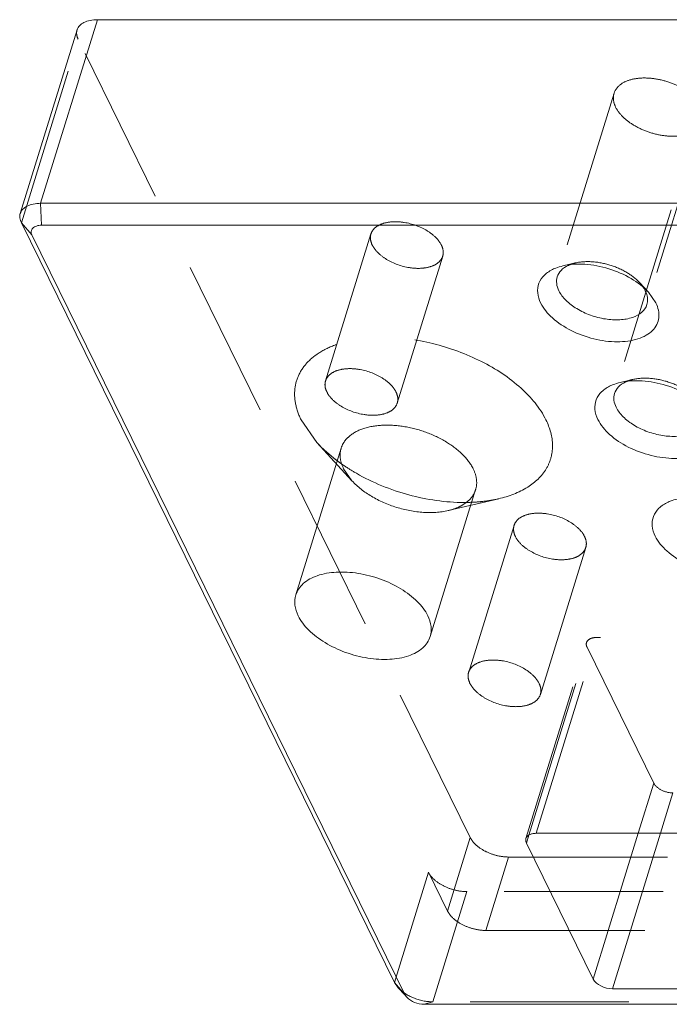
# Model space of a CAD drawing. Header units: millimetres. Extents: x 4497 to 11741, y 5958 to 12619.
# Tile 333 of 424: x 6475 to 6495, y 12335 to 12367. Entities that reach past the tile are written whole.
import ezdxf

# ---------------------------------------------------------------- set-up
doc = ezdxf.new("R2010")
doc.units = ezdxf.units.MM
doc.header["$LTSCALE"] = 0.8
doc.linetypes.add('HIDDEN', pattern=[9.525, 6.35, -3.175])
doc.layers.get('0').update_dxf_attribs({"linetype": 'CONTINUOUS', "lineweight": 0})
doc.layers.add('3', color=5, linetype='HIDDEN', lineweight=0)

msp = doc.modelspace()

# ---------------------------------------------------------------- linework, layer by layer
at = {"linetype": 'Continuous'}
for p, q in [((6475.179, 12360.883), (6476.994, 12366.758)), ((6476.994, 12366.758), (6628.048, 12366.758)), ((6474.528, 12360.557), (6476.344, 12366.432)), ((6475.179, 12360.883), (6475.21, 12360.181)), ((6475.179, 12360.883), (6626.233, 12360.883)), ((6486.49, 12335.957), (6474.563, 12360.262)), ((6474.563, 12360.262), (6474.902, 12359.87)), ((6475.21, 12360.181), (6626.264, 12360.181)), ((6486.829, 12335.565), (6474.902, 12359.87)), ((6494.612, 12358.037), (6494.851, 12357.695)), ((6490.713, 12340.414), (6490.79, 12340.662)), ((6498.758, 12340.725), (6491.021, 12340.725)), ((6492.848, 12336.062), (6494.289, 12340.725)), ((6493.461, 12335.752), (6494.998, 12340.725)), ((6490.713, 12340.414), (6492.848, 12336.062)), ((6486.609, 12335.786), (6486.49, 12335.957)), ((6486.49, 12335.957), (6486.829, 12335.565)), ((6486.819, 12335.556), (6486.609, 12335.786)), ((6493.461, 12335.752), (6501.198, 12335.752)), ((6486.89, 12335.479), (6486.829, 12335.565)), ((6638.496, 12335.254), (6487.442, 12335.254))]:
    msp.add_line(p, q, dxfattribs=at)
for centre, radius, start, end in [((6492.465, 12358.019), 0.971, 114.3836, 115.7173), ((6493.788, 12357.73), 0.806, 20.7768, 26.1876), ((6494.295, 12354.289), 0.971, 114.3836, 115.7173)]:
    msp.add_arc(centre, radius, start, end, dxfattribs=at)
for points, knots in [([(6476.344, 12366.432), (6476.359, 12366.482), (6476.419, 12366.58), (6476.57, 12366.684), (6476.768, 12366.746), (6476.916, 12366.758), (6476.994, 12366.758)], [0, 0, 0, 0, 0.202215, 0.430018, 0.696256, 1, 1, 1, 1]), ([(6474.528, 12360.557), (6474.544, 12360.607), (6474.604, 12360.705), (6474.755, 12360.809), (6474.953, 12360.871), (6475.1, 12360.883), (6475.179, 12360.883)], [0, 0, 0, 0, 0.202214, 0.430011, 0.696248, 1, 1, 1, 1]), ([(6474.563, 12360.262), (6474.539, 12360.309), (6474.506, 12360.407), (6474.514, 12360.511), (6474.528, 12360.557)], [0, 0, 0, 0, 0.525755, 1, 1, 1, 1]), ([(6474.902, 12359.87), (6474.884, 12359.906), (6474.863, 12359.988), (6474.925, 12360.105), (6475.054, 12360.169), (6475.155, 12360.181), (6475.21, 12360.181)], [0, 0, 0, 0, 0.226686, 0.437479, 0.688933, 1, 1, 1, 1]), ([(6491.167, 12357.695), (6491.117, 12357.796), (6491.049, 12358.007), (6491.089, 12358.337), (6491.282, 12358.612), (6491.475, 12358.732), (6491.582, 12358.782)], [0, 0, 0, 0, 0.258965, 0.49224, 0.729951, 1, 1, 1, 1]), ([(6491.582, 12358.782), (6491.605, 12358.792), (6491.701, 12358.833), (6491.8, 12358.863), (6491.877, 12358.881)], [0, 0, 0, 0, 0.239567, 1, 1, 1, 1]), ([(6491.697, 12358.529), (6491.721, 12358.606), (6491.815, 12358.757), (6491.961, 12358.854), (6492.043, 12358.894)], [0, 0, 0, 0, 0.468879, 1, 1, 1, 1]), ([(6491.877, 12358.881), (6492.105, 12358.935), (6492.608, 12358.96), (6493.355, 12358.816), (6494.054, 12358.514), (6494.454, 12358.209), (6494.612, 12358.037)], [0, 0, 0, 0, 0.236662, 0.499941, 0.763254, 1, 1, 1, 1]), ([(6491.749, 12358.086), (6491.714, 12358.158), (6491.665, 12358.304), (6491.676, 12358.46), (6491.697, 12358.529)], [0, 0, 0, 0, 0.525547, 1, 1, 1, 1]), ([(6494.563, 12357.643), (6494.535, 12357.551), (6494.406, 12357.368), (6494.089, 12357.207), (6493.683, 12357.139), (6493.224, 12357.168), (6492.756, 12357.29), (6492.325, 12357.492), (6491.976, 12357.754), (6491.804, 12357.974), (6491.749, 12358.086)], [0, 0, 0, 0, 0.08791, 0.191487, 0.315819, 0.456973, 0.606118, 0.752518, 0.886095, 1, 1, 1, 1]), ([(6494.542, 12358.016), (6494.565, 12357.955), (6494.596, 12357.83), (6494.581, 12357.701), (6494.563, 12357.643)], [0, 0, 0, 0, 0.519632, 1, 1, 1, 1]), ([(6494.851, 12357.695), (6494.923, 12357.549), (6494.983, 12357.302), (6494.891, 12356.995), (6494.746, 12356.801), (6494.536, 12356.646), (6494.163, 12356.489), (6493.587, 12356.422), (6492.855, 12356.52), (6492.143, 12356.782), (6491.55, 12357.167), (6491.256, 12357.513), (6491.167, 12357.695)], [0, 0, 0, 0, 0.096782, 0.141583, 0.188034, 0.239009, 0.296134, 0.428923, 0.58009, 0.735393, 0.879229, 1, 1, 1, 1]), ([(6492.997, 12353.965), (6492.947, 12354.067), (6492.879, 12354.278), (6492.919, 12354.607), (6493.112, 12354.882), (6493.305, 12355.003), (6493.413, 12355.052)], [0, 0, 0, 0, 0.258965, 0.49224, 0.729951, 1, 1, 1, 1]), ([(6493.413, 12355.052), (6493.435, 12355.062), (6493.531, 12355.103), (6493.631, 12355.133), (6493.708, 12355.151)], [0, 0, 0, 0, 0.239567, 1, 1, 1, 1]), ([(6493.527, 12354.799), (6493.551, 12354.876), (6493.645, 12355.028), (6493.792, 12355.125), (6493.874, 12355.164)], [0, 0, 0, 0, 0.468879, 1, 1, 1, 1]), ([(6493.708, 12355.151), (6493.936, 12355.205), (6494.438, 12355.231), (6495.185, 12355.086), (6495.884, 12354.784), (6496.285, 12354.48), (6496.443, 12354.307)], [0, 0, 0, 0, 0.236662, 0.499941, 0.763254, 1, 1, 1, 1]), ([(6493.579, 12354.357), (6493.544, 12354.428), (6493.495, 12354.575), (6493.506, 12354.731), (6493.527, 12354.799)], [0, 0, 0, 0, 0.525547, 1, 1, 1, 1]), ([(6496.394, 12353.914), (6496.365, 12353.821), (6496.237, 12353.638), (6495.919, 12353.477), (6495.514, 12353.41), (6495.055, 12353.439), (6494.586, 12353.56), (6494.156, 12353.763), (6493.806, 12354.025), (6493.634, 12354.244), (6493.579, 12354.357)], [0, 0, 0, 0, 0.08791, 0.191487, 0.315819, 0.456973, 0.606118, 0.752518, 0.886095, 1, 1, 1, 1]), ([(6496.682, 12353.965), (6496.753, 12353.82), (6496.814, 12353.572), (6496.721, 12353.266), (6496.577, 12353.072), (6496.366, 12352.917), (6495.993, 12352.759), (6495.417, 12352.692), (6494.685, 12352.791), (6493.973, 12353.052), (6493.38, 12353.437), (6493.086, 12353.784), (6492.997, 12353.965)], [0, 0, 0, 0, 0.096782, 0.141583, 0.188034, 0.239009, 0.296134, 0.428923, 0.58009, 0.735393, 0.879229, 1, 1, 1, 1]), ([(6494.828, 12350.235), (6494.778, 12350.337), (6494.709, 12350.548), (6494.749, 12350.877), (6494.942, 12351.152), (6495.135, 12351.273), (6495.243, 12351.322)], [0, 0, 0, 0, 0.258965, 0.49224, 0.729951, 1, 1, 1, 1]), ([(6495.243, 12351.322), (6495.265, 12351.333), (6495.361, 12351.373), (6495.461, 12351.404), (6495.538, 12351.422)], [0, 0, 0, 0, 0.239567, 1, 1, 1, 1]), ([(6498.512, 12350.235), (6498.583, 12350.09), (6498.644, 12349.842), (6498.551, 12349.536), (6498.407, 12349.342), (6498.197, 12349.187), (6497.824, 12349.029), (6497.247, 12348.962), (6496.515, 12349.061), (6495.803, 12349.322), (6495.211, 12349.708), (6494.917, 12350.054), (6494.828, 12350.235)], [0, 0, 0, 0, 0.096782, 0.141583, 0.188034, 0.239009, 0.296134, 0.428923, 0.58009, 0.735393, 0.879229, 1, 1, 1, 1]), ([(6483.337, 12348.351), (6483.379, 12348.49), (6483.572, 12348.764), (6484.049, 12349.006), (6484.657, 12349.107), (6485.345, 12349.063), (6486.048, 12348.881), (6486.694, 12348.577), (6487.218, 12348.184), (6487.476, 12347.856), (6487.559, 12347.687)], [0, 0, 0, 0, 0.087921, 0.191506, 0.315844, 0.457002, 0.606138, 0.752538, 0.886088, 1, 1, 1, 1]), ([(6483.414, 12347.687), (6483.361, 12347.794), (6483.288, 12348.014), (6483.305, 12348.248), (6483.337, 12348.351)], [0, 0, 0, 0, 0.525757, 1, 1, 1, 1]), ([(6487.636, 12347.022), (6487.593, 12346.883), (6487.4, 12346.609), (6486.924, 12346.367), (6486.316, 12346.266), (6485.627, 12346.31), (6484.925, 12346.493), (6484.279, 12346.796), (6483.754, 12347.189), (6483.497, 12347.518), (6483.414, 12347.687)], [0, 0, 0, 0, 0.087921, 0.191506, 0.315844, 0.457002, 0.606138, 0.752538, 0.886088, 1, 1, 1, 1]), ([(6487.559, 12347.687), (6487.611, 12347.579), (6487.685, 12347.359), (6487.668, 12347.125), (6487.636, 12347.022)], [0, 0, 0, 0, 0.525757, 1, 1, 1, 1]), ([(6490.713, 12340.414), (6490.707, 12340.426), (6490.688, 12340.472), (6490.685, 12340.526), (6490.696, 12340.561)], [0, 0, 0, 0, 0.273205, 1, 1, 1, 1]), ([(6490.696, 12340.561), (6490.706, 12340.593), (6490.751, 12340.656), (6490.819, 12340.689), (6490.856, 12340.701)], [0, 0, 0, 0, 0.457079, 1, 1, 1, 1]), ([(6490.856, 12340.701), (6490.869, 12340.705), (6490.923, 12340.719), (6490.978, 12340.725), (6491.021, 12340.725)], [0, 0, 0, 0, 0.23387, 1, 1, 1, 1]), ([(6493.461, 12335.752), (6493.334, 12335.752), (6493.1, 12335.811), (6492.896, 12335.965), (6492.848, 12336.062)], [0, 0, 0, 0, 0.53802, 1, 1, 1, 1]), ([(6487.442, 12335.254), (6487.338, 12335.254), (6487.135, 12335.298), (6486.956, 12335.407), (6486.89, 12335.479)], [0, 0, 0, 0, 0.516247, 1, 1, 1, 1])]:
    msp.add_open_spline(points, degree=3, knots=knots, dxfattribs=at)
msp.add_open_spline([(6494.458, 12358.181), (6494.478, 12358.15), (6494.496, 12358.119), (6494.512, 12358.086)], degree=3, dxfattribs=at)
at = {"layer": '3'}
for p, q in [((6474.563, 12360.262), (6476.378, 12366.137)), ((6488.915, 12340.589), (6476.378, 12366.137)), ((6493.513, 12364.404), (6491.697, 12358.529)), ((6496.379, 12363.518), (6494.563, 12357.643)), ((6495.343, 12360.674), (6493.527, 12354.799)), ((6484.289, 12355.202), (6485.741, 12359.902)), ((6486.582, 12354.493), (6488.034, 12359.193)), ((6492.282, 12358.976), (6491.878, 12358.881)), ((6494.333, 12358.342), (6494.613, 12358.036)), ((6494.112, 12355.247), (6493.708, 12355.152)), ((6483.508, 12353.953), (6484.014, 12353.228)), ((6483.336, 12348.351), (6484.789, 12353.051)), ((6485.134, 12352.003), (6484.015, 12353.228)), ((6484.866, 12352.387), (6485.134, 12352.003)), ((6487.636, 12347.022), (6489.088, 12351.722)), ((6488.212, 12351.052), (6489.827, 12351.432)), ((6488.865, 12345.878), (6490.317, 12350.578)), ((6491.158, 12345.169), (6492.61, 12349.869)), ((6490.696, 12340.561), (6492.632, 12346.828)), ((6491.021, 12340.725), (6492.958, 12346.991)), ((6500.695, 12346.991), (6492.958, 12346.991)), ((6490.79, 12340.662), (6492.65, 12346.68)), ((6492.65, 12346.68), (6494.785, 12342.329)), ((6494.289, 12340.725), (6494.785, 12342.329)), ((6494.998, 12340.725), (6495.398, 12342.018)), ((6488.915, 12340.589), (6488.189, 12338.239)), ((6490.141, 12339.967), (6489.415, 12337.617)), ((6490.141, 12339.967), (6641.195, 12339.967)), ((6487.579, 12339.482), (6486.49, 12335.957)), ((6488.189, 12338.239), (6487.579, 12339.482)), ((6488.805, 12338.86), (6487.716, 12335.335)), ((6639.859, 12338.86), (6488.805, 12338.86)), ((6489.415, 12337.617), (6640.024, 12337.617)), ((6486.889, 12335.48), (6486.819, 12335.556)), ((6487.716, 12335.335), (6487.442, 12335.254)), ((6638.77, 12335.335), (6487.716, 12335.335))]:
    msp.add_line(p, q, dxfattribs=at)
for centre, radius, start, end in [((6487.83, 12356.873), 5.282, 231.1734, 233.4052), ((6488.005, 12357.109), 5.576, 233.4015, 235.0902), ((6488.136, 12357.296), 5.805, 235.0862, 236.2099), ((6488.326, 12357.582), 6.147, 236.2237, 240.2492), ((6488.719, 12357.042), 5.731, 269.9998, 270.5589), ((6488.723, 12356.79), 5.478, 270.5447, 274.336)]:
    msp.add_arc(centre, radius, start, end, dxfattribs=at)
for points, knots in [([(6476.378, 12366.137), (6476.355, 12366.184), (6476.322, 12366.282), (6476.33, 12366.386), (6476.344, 12366.432)], [0, 0, 0, 0, 0.525758, 1, 1, 1, 1]), ([(6496.327, 12363.961), (6496.272, 12364.074), (6496.1, 12364.293), (6495.751, 12364.555), (6495.32, 12364.757), (6494.852, 12364.879), (6494.393, 12364.908), (6493.988, 12364.841), (6493.67, 12364.679), (6493.541, 12364.497), (6493.513, 12364.404)], [0, 0, 0, 0, 0.113912, 0.247462, 0.393862, 0.542998, 0.684156, 0.808494, 0.912079, 1, 1, 1, 1]), ([(6493.513, 12364.404), (6493.492, 12364.336), (6493.48, 12364.179), (6493.529, 12364.033), (6493.564, 12363.961)], [0, 0, 0, 0, 0.474243, 1, 1, 1, 1]), ([(6493.564, 12363.961), (6493.62, 12363.848), (6493.791, 12363.629), (6494.141, 12363.367), (6494.572, 12363.165), (6495.04, 12363.043), (6495.499, 12363.014), (6495.904, 12363.081), (6496.222, 12363.243), (6496.35, 12363.426), (6496.379, 12363.518)], [0, 0, 0, 0, 0.113912, 0.247462, 0.393862, 0.542998, 0.684156, 0.808494, 0.912079, 1, 1, 1, 1]), ([(6485.741, 12359.902), (6485.764, 12359.976), (6485.867, 12360.122), (6486.121, 12360.251), (6486.445, 12360.305), (6486.94, 12360.274), (6487.427, 12360.101), (6487.811, 12359.813), (6487.949, 12359.638), (6487.993, 12359.548)], [0, 0, 0, 0, 0.088025, 0.191732, 0.316225, 0.45757, 0.75217, 0.885935, 1, 1, 1, 1]), ([(6485.783, 12359.548), (6485.755, 12359.605), (6485.715, 12359.722), (6485.724, 12359.847), (6485.741, 12359.902)], [0, 0, 0, 0, 0.525544, 1, 1, 1, 1]), ([(6488.034, 12359.194), (6488.012, 12359.12), (6487.909, 12358.973), (6487.655, 12358.844), (6487.33, 12358.79), (6486.836, 12358.822), (6486.349, 12358.995), (6485.964, 12359.282), (6485.827, 12359.458), (6485.783, 12359.548)], [0, 0, 0, 0, 0.088025, 0.191732, 0.316225, 0.45757, 0.75217, 0.885935, 1, 1, 1, 1]), ([(6487.993, 12359.548), (6488.021, 12359.491), (6488.06, 12359.373), (6488.051, 12359.248), (6488.034, 12359.194)], [0, 0, 0, 0, 0.525544, 1, 1, 1, 1]), ([(6492.282, 12358.976), (6492.453, 12359.016), (6492.83, 12359.035), (6493.39, 12358.927), (6493.914, 12358.7), (6494.215, 12358.472), (6494.333, 12358.342)], [0, 0, 0, 0, 0.236677, 0.499966, 0.763261, 1, 1, 1, 1]), ([(6492.064, 12358.903), (6492.081, 12358.911), (6492.151, 12358.941), (6492.225, 12358.963), (6492.282, 12358.976)], [0, 0, 0, 0, 0.239741, 1, 1, 1, 1]), ([(6494.333, 12358.342), (6494.345, 12358.329), (6494.39, 12358.278), (6494.431, 12358.223), (6494.458, 12358.181)], [0, 0, 0, 0, 0.259311, 1, 1, 1, 1]), ([(6491.337, 12353.953), (6491.148, 12354.338), (6490.524, 12355.074), (6489.265, 12355.893), (6487.751, 12356.448), (6486.195, 12356.658), (6484.971, 12356.516), (6484.178, 12356.181), (6483.731, 12355.851), (6483.425, 12355.439), (6483.281, 12354.961), (6483.309, 12354.447), (6483.428, 12354.116), (6483.508, 12353.953)], [0, 0, 0, 0, 0.120642, 0.264337, 0.419479, 0.570491, 0.703145, 0.760208, 0.811135, 0.857542, 0.902295, 0.948861, 1, 1, 1, 1]), ([(6484.289, 12355.201), (6484.312, 12355.275), (6484.414, 12355.422), (6484.668, 12355.551), (6484.992, 12355.605), (6485.487, 12355.574), (6485.974, 12355.401), (6486.359, 12355.113), (6486.497, 12354.938), (6486.541, 12354.848)], [0, 0, 0, 0, 0.088012, 0.1917, 0.316184, 0.457527, 0.752123, 0.885949, 1, 1, 1, 1]), ([(6493.894, 12355.174), (6493.911, 12355.181), (6493.982, 12355.211), (6494.055, 12355.233), (6494.112, 12355.247)], [0, 0, 0, 0, 0.239741, 1, 1, 1, 1]), ([(6494.112, 12355.247), (6494.283, 12355.287), (6494.66, 12355.306), (6495.22, 12355.197), (6495.744, 12354.971), (6496.045, 12354.742), (6496.163, 12354.612)], [0, 0, 0, 0, 0.236677, 0.499966, 0.763261, 1, 1, 1, 1]), ([(6484.33, 12354.848), (6484.302, 12354.905), (6484.263, 12355.022), (6484.272, 12355.147), (6484.289, 12355.201)], [0, 0, 0, 0, 0.525206, 1, 1, 1, 1]), ([(6486.582, 12354.494), (6486.559, 12354.42), (6486.457, 12354.274), (6486.203, 12354.144), (6485.878, 12354.09), (6485.384, 12354.122), (6484.896, 12354.295), (6484.512, 12354.582), (6484.374, 12354.758), (6484.33, 12354.848)], [0, 0, 0, 0, 0.088012, 0.1917, 0.316184, 0.457527, 0.752123, 0.885949, 1, 1, 1, 1]), ([(6486.541, 12354.848), (6486.569, 12354.791), (6486.608, 12354.674), (6486.599, 12354.549), (6486.582, 12354.494)], [0, 0, 0, 0, 0.525206, 1, 1, 1, 1]), ([(6489.011, 12352.387), (6488.928, 12352.556), (6488.67, 12352.884), (6488.146, 12353.277), (6487.5, 12353.581), (6486.798, 12353.763), (6486.109, 12353.807), (6485.501, 12353.707), (6485.088, 12353.494), (6484.874, 12353.253), (6484.81, 12353.119), (6484.789, 12353.051)], [0, 0, 0, 0, 0.113822, 0.247267, 0.393551, 0.542567, 0.683608, 0.807838, 0.911331, 0.956811, 1, 1, 1, 1]), ([(6489.827, 12351.431), (6490.15, 12351.507), (6490.734, 12351.719), (6491.3, 12352.24), (6491.514, 12352.74), (6491.583, 12353.284), (6491.462, 12353.699), (6491.337, 12353.953)], [0, 0, 0, 0, 0.288368, 0.529528, 0.641443, 0.754055, 1, 1, 1, 1]), ([(6484.014, 12353.228), (6484.052, 12353.187), (6484.21, 12353.021), (6484.382, 12352.868), (6484.518, 12352.758)], [0, 0, 0, 0, 0.241815, 1, 1, 1, 1]), ([(6484.789, 12353.051), (6484.757, 12352.948), (6484.74, 12352.714), (6484.814, 12352.494), (6484.866, 12352.387)], [0, 0, 0, 0, 0.474246, 1, 1, 1, 1]), ([(6485.275, 12352.245), (6485.8, 12351.944), (6486.924, 12351.49), (6488.125, 12351.311), (6488.719, 12351.311)], [0, 0, 0, 0, 0.504454, 1, 1, 1, 1]), ([(6489.088, 12351.722), (6489.12, 12351.825), (6489.137, 12352.059), (6489.064, 12352.279), (6489.011, 12352.387)], [0, 0, 0, 0, 0.474246, 1, 1, 1, 1]), ([(6485.134, 12352.003), (6485.312, 12351.808), (6485.763, 12351.465), (6486.549, 12351.125), (6487.39, 12350.963), (6487.955, 12350.991), (6488.212, 12351.052)], [0, 0, 0, 0, 0.236705, 0.500011, 0.763309, 1, 1, 1, 1]), ([(6488.212, 12351.052), (6488.32, 12351.077), (6488.522, 12351.142), (6488.786, 12351.291), (6488.983, 12351.485), (6489.064, 12351.642), (6489.088, 12351.722)], [0, 0, 0, 0, 0.289805, 0.549009, 0.782202, 1, 1, 1, 1]), ([(6489.137, 12351.327), (6489.197, 12351.332), (6489.429, 12351.353), (6489.659, 12351.392), (6489.827, 12351.431)], [0, 0, 0, 0, 0.258318, 1, 1, 1, 1]), ([(6490.317, 12350.578), (6490.34, 12350.652), (6490.442, 12350.798), (6490.697, 12350.927), (6491.021, 12350.981), (6491.516, 12350.949), (6492.003, 12350.777), (6492.387, 12350.489), (6492.525, 12350.314), (6492.569, 12350.224)], [0, 0, 0, 0, 0.088025, 0.191732, 0.316225, 0.45757, 0.75217, 0.885935, 1, 1, 1, 1]), ([(6490.358, 12350.224), (6490.33, 12350.281), (6490.291, 12350.398), (6490.3, 12350.523), (6490.317, 12350.578)], [0, 0, 0, 0, 0.525544, 1, 1, 1, 1]), ([(6492.61, 12349.869), (6492.587, 12349.795), (6492.484, 12349.649), (6492.23, 12349.52), (6491.906, 12349.466), (6491.411, 12349.498), (6490.924, 12349.67), (6490.54, 12349.958), (6490.402, 12350.133), (6490.358, 12350.224)], [0, 0, 0, 0, 0.088025, 0.191732, 0.316225, 0.45757, 0.75217, 0.885935, 1, 1, 1, 1]), ([(6492.569, 12350.224), (6492.597, 12350.166), (6492.636, 12350.049), (6492.627, 12349.924), (6492.61, 12349.869)], [0, 0, 0, 0, 0.525544, 1, 1, 1, 1]), ([(6492.632, 12346.828), (6492.629, 12346.816), (6492.619, 12346.767), (6492.633, 12346.715), (6492.65, 12346.68)], [0, 0, 0, 0, 0.235852, 1, 1, 1, 1]), ([(6492.958, 12346.991), (6492.918, 12346.991), (6492.844, 12346.984), (6492.722, 12346.948), (6492.648, 12346.88), (6492.632, 12346.828)], [0, 0, 0, 0, 0.306282, 0.575226, 1, 1, 1, 1]), ([(6488.864, 12345.877), (6488.887, 12345.951), (6488.99, 12346.098), (6489.244, 12346.227), (6489.568, 12346.281), (6490.063, 12346.25), (6490.55, 12346.077), (6490.935, 12345.789), (6491.072, 12345.614), (6491.116, 12345.524)], [0, 0, 0, 0, 0.088012, 0.1917, 0.316184, 0.457527, 0.752123, 0.885949, 1, 1, 1, 1]), ([(6488.906, 12345.524), (6488.878, 12345.581), (6488.839, 12345.698), (6488.848, 12345.822), (6488.864, 12345.877)], [0, 0, 0, 0, 0.525206, 1, 1, 1, 1]), ([(6491.158, 12345.17), (6491.135, 12345.096), (6491.032, 12344.949), (6490.778, 12344.82), (6490.454, 12344.766), (6489.959, 12344.798), (6489.472, 12344.97), (6489.088, 12345.258), (6488.95, 12345.433), (6488.906, 12345.524)], [0, 0, 0, 0, 0.088012, 0.1917, 0.316184, 0.457527, 0.752123, 0.885949, 1, 1, 1, 1]), ([(6491.116, 12345.524), (6491.144, 12345.467), (6491.183, 12345.349), (6491.175, 12345.225), (6491.158, 12345.17)], [0, 0, 0, 0, 0.525206, 1, 1, 1, 1]), ([(6494.785, 12342.329), (6494.833, 12342.231), (6495.037, 12342.078), (6495.271, 12342.018), (6495.398, 12342.018)], [0, 0, 0, 0, 0.46198, 1, 1, 1, 1]), ([(6490.141, 12339.967), (6490.015, 12339.967), (6489.759, 12340.002), (6489.403, 12340.132), (6489.107, 12340.325), (6488.96, 12340.498), (6488.915, 12340.589)], [0, 0, 0, 0, 0.264737, 0.536644, 0.78852, 1, 1, 1, 1]), ([(6488.805, 12338.86), (6488.679, 12338.86), (6488.422, 12338.895), (6488.067, 12339.025), (6487.77, 12339.218), (6487.623, 12339.391), (6487.579, 12339.482)], [0, 0, 0, 0, 0.264737, 0.536644, 0.78852, 1, 1, 1, 1]), ([(6488.189, 12338.239), (6488.233, 12338.148), (6488.38, 12337.975), (6488.677, 12337.782), (6489.033, 12337.652), (6489.289, 12337.617), (6489.415, 12337.617)], [0, 0, 0, 0, 0.21148, 0.463356, 0.735263, 1, 1, 1, 1]), ([(6487.716, 12335.335), (6487.506, 12335.335), (6487.1, 12335.423), (6486.741, 12335.641), (6486.609, 12335.786)], [0, 0, 0, 0, 0.516405, 1, 1, 1, 1])]:
    msp.add_open_spline(points, degree=3, knots=knots, dxfattribs=at)

doc.saveas('drawing.dxf')
